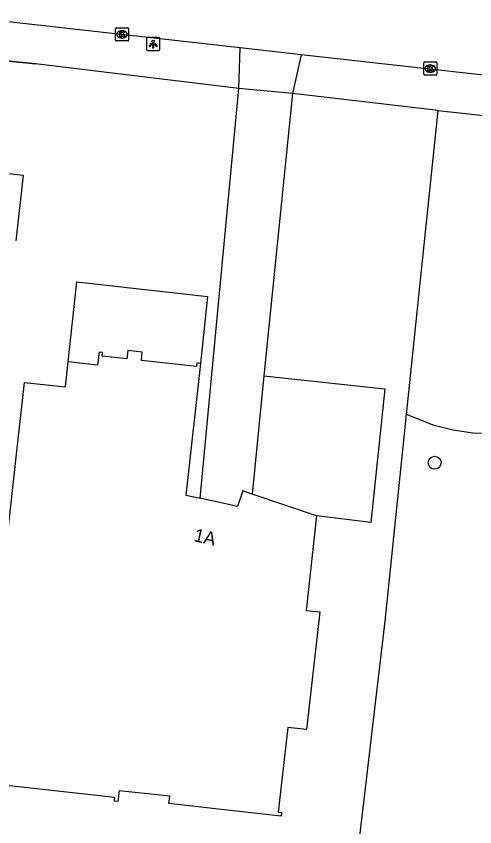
# Model space of a CAD drawing. Extents: x 161928 to 163055, y 386475 to 387428.
# Drawn here: x 162572 to 162606.8, y 386876.6 to 386938.1 of the extents above; entities that cross this region are included whole.
import ezdxf

# ---------------------------------------------------------------- set-up
doc = ezdxf.new("R2010")
doc.units = 0
for name, color, linetype in [('IMGEO_Boom', 7, 'Continuous'), ('IMGEO_Groenvoorziening', 7, 'Continuous'), ('IMGEO_Kolk', 7, 'Continuous'), ('IMGEO_Lichtpunt', 7, 'Continuous'), ('IMGEO_Muur', 7, 'Continuous'), ('IMGEO_Pand', 7, 'Continuous'), ('IMGEO_Pand_nummerreeks', 7, 'Continuous'), ('IMGEO_Parkeervlak_open', 7, 'Continuous'), ('IMGEO_Rijbaan_lokaal_gesloten', 7, 'Continuous'), ('IMGEO_Rijbaan_lokaal_open', 7, 'Continuous'), ('IMGEO_Voetpad_open', 7, 'Continuous')]:
    doc.layers.add(name, color=color, linetype=linetype)

msp = doc.modelspace()

# ---------------------------------------------------------------- linework, layer by layer
at = {"layer": 'IMGEO_Boom'}
msp.add_circle((162603.728, 386904.233), 0.489, dxfattribs=at)
at = {"layer": 'IMGEO_Groenvoorziening'}
for points in [[(162601.598, 386907.897), (162603.991, 386930.94)], [(162592.463, 386828.554), (162599.971, 386892.227), (162601.598, 386907.897)], [(162609.445, 386906.515), (162608.141, 386906.428), (162606.637, 386906.485), (162605.146, 386906.699), (162603.687, 386907.068), (162601.598, 386907.897)]]:
    msp.add_lwpolyline(points, dxfattribs=at)
at = {"layer": 'IMGEO_Kolk'}
for p, q in [((162579.52, 386936.272), (162579.52, 386937.124)), ((162579.595, 386937.198), (162580.447, 386937.198)), ((162580.521, 386937.124), (162580.521, 386936.272)), ((162580.008, 386936.978), (162580.033, 386936.978)), ((162580.447, 386936.198), (162579.595, 386936.198)), ((162580.031, 386936.418), (162580.006, 386936.418)), ((162602.977, 386934.606), (162603.829, 386934.606)), ((162602.902, 386933.68), (162602.902, 386934.532)), ((162603.39, 386934.386), (162603.415, 386934.386)), ((162603.903, 386934.532), (162603.903, 386933.68)), ((162603.829, 386933.606), (162602.977, 386933.606)), ((162603.413, 386933.826), (162603.388, 386933.826))]:
    msp.add_line(p, q, dxfattribs=at)
for points in [[(162579.52, 386936.272), (162579.52, 386937.124)], [(162579.595, 386937.198), (162580.447, 386937.198)], [(162580.521, 386937.124), (162580.521, 386936.272)], [(162579.841, 386936.898), (162579.964, 386936.898), (162579.964, 386936.747), (162580.094, 386936.898), (162580.258, 386936.898), (162580.112, 386936.747), (162580.265, 386936.498), (162580.113, 386936.498), (162580.028, 386936.662), (162579.964, 386936.595), (162579.964, 386936.498), (162579.841, 386936.498), (162579.841, 386936.898)], [(162580.447, 386936.198), (162579.595, 386936.198)], [(162602.977, 386934.606), (162603.829, 386934.606)], [(162602.902, 386933.68), (162602.902, 386934.532)], [(162603.223, 386934.306), (162603.346, 386934.306), (162603.346, 386934.155), (162603.476, 386934.306), (162603.64, 386934.306), (162603.494, 386934.155), (162603.647, 386933.906), (162603.495, 386933.906), (162603.41, 386934.07), (162603.346, 386934.003), (162603.346, 386933.906), (162603.223, 386933.906), (162603.223, 386934.306)], [(162603.903, 386934.532), (162603.903, 386933.68)], [(162603.829, 386933.606), (162602.977, 386933.606)]]:
    msp.add_lwpolyline(points, dxfattribs=at)
for centre, start, end in [((162579.597, 386937.122), 91.55205, 178.44795), ((162579.597, 386937.122), 91.55205, 178.44795), ((162580.445, 386937.122), 1.55205, 88.44795), ((162580.445, 386937.122), 1.55205, 88.44795), ((162579.597, 386936.274), 181.55205, 268.44795), ((162579.597, 386936.274), 181.55205, 268.44795), ((162580.445, 386936.274), 271.55205, 358.44795), ((162580.445, 386936.274), 271.55205, 358.44795), ((162602.979, 386934.53), 91.55205, 178.44795), ((162602.979, 386934.53), 91.55205, 178.44795), ((162603.827, 386934.53), 1.55205, 88.44795), ((162603.827, 386934.53), 1.55205, 88.44795), ((162602.979, 386933.682), 181.55205, 268.44795), ((162602.979, 386933.682), 181.55205, 268.44795), ((162603.827, 386933.682), 271.55205, 358.44795), ((162603.827, 386933.682), 271.55205, 358.44795)]:
    msp.add_arc(centre, 0.0765, start, end, dxfattribs=at)
for centre, major_axis, ratio, start_param, end_param in [((162580.007, 386936.698), (-0.387, 0.002), 0.722429, 4.712389, 7.853982), ((162580.032, 386936.698), (-0.39, 0.002), 0.717154, 1.570796, 4.712389), ((162603.389, 386934.106), (-0.387, 0.002), 0.722429, 4.712389, 7.853982), ((162603.414, 386934.106), (-0.39, 0.002), 0.717154, 1.570796, 4.712389)]:
    msp.add_ellipse(centre, major_axis=major_axis, ratio=ratio, start_param=start_param, end_param=end_param, dxfattribs=at)
at = {"layer": 'IMGEO_Lichtpunt'}
for p, q in [((162582.782, 386936.465), (162581.974, 386936.465)), ((162582.782, 386936.465), (162581.974, 386936.465)), ((162581.88, 386936.37), (162581.88, 386935.563)), ((162581.88, 386936.37), (162581.88, 386935.563)), ((162582.876, 386935.563), (162582.876, 386936.37)), ((162582.876, 386935.563), (162582.876, 386936.37)), ((162581.974, 386935.469), (162582.782, 386935.469)), ((162581.974, 386935.469), (162582.782, 386935.469))]:
    msp.add_line(p, q, dxfattribs=at)
for points in [[(162582.254, 386936.034), (162582.293, 386936.006), (162582.105, 386935.744), (162582.067, 386935.771), (162582.254, 386936.034)], [(162582.356, 386935.986), (162582.403, 386935.986), (162582.403, 386935.664), (162582.356, 386935.664), (162582.356, 386935.986)], [(162582.466, 386936.006), (162582.504, 386936.033), (162582.691, 386935.771), (162582.652, 386935.743), (162582.466, 386936.006)]]:
    msp.add_lwpolyline(points, dxfattribs=at)
msp.add_circle((162582.379, 386936.168), 0.0994, dxfattribs=at)
for centre, start, end in [((162581.974, 386936.37), 90, 180), ((162581.974, 386936.37), 90, 180), ((162582.782, 386936.37), 0, 90), ((162582.782, 386936.37), 0, 90), ((162581.974, 386935.563), 180, 270), ((162581.974, 386935.563), 180, 270), ((162582.782, 386935.563), 270, 0), ((162582.782, 386935.563), 270, 360)]:
    msp.add_arc(centre, 0.0946, start, end, dxfattribs=at)
at = {"layer": 'IMGEO_Muur'}
msp.add_lwpolyline([(162550.809, 386936.799), (162573.468, 386934.463)], dxfattribs=at)
at = {"layer": 'IMGEO_Pand'}
for points in [[(162568.994, 386921.375), (162569.533, 386926.354), (162572.514, 386926.031), (162571.976, 386921.052)], [(162585.969, 386911.767), (162585.701, 386911.797), (162585.669, 386911.527), (162581.489, 386911.992), (162581.558, 386912.608), (162580.459, 386912.73), (162580.389, 386912.103), (162578.518, 386912.311), (162578.545, 386912.581), (162578.276, 386912.61), (162578.168, 386911.639), (162575.932, 386911.886)], [(162570.977, 386895.461), (162572.076, 386905.351), (162572.628, 386910.32), (162575.719, 386909.977), (162575.932, 386911.886)], [(162585.969, 386911.767), (162584.859, 386901.779), (162585.945, 386901.54)], [(162589.901, 386901.864), (162589.175, 386902.11), (162588.771, 386900.917), (162585.945, 386901.54)], [(162594.781, 386900.209), (162589.901, 386901.864)], [(162594.781, 386900.209), (162593.985, 386893.046), (162595.011, 386892.932), (162594.021, 386884.024), (162592.582, 386884.184), (162591.868, 386877.764), (162592.116, 386877.733), (162592.086, 386877.464), (162587.117, 386878.016), (162583.578, 386878.409), (162583.639, 386878.956), (162579.803, 386879.383), (162579.712, 386878.559), (162579.444, 386878.589), (162579.474, 386878.858), (162569.615, 386879.954)]]:
    msp.add_lwpolyline(points, dxfattribs=at)
at = {"layer": 'IMGEO_Parkeervlak_open'}
msp.add_lwpolyline([(162590.765, 386910.826), (162599.944, 386909.848), (162598.901, 386899.704), (162594.781, 386900.209)], dxfattribs=at)
at = {"layer": 'IMGEO_Rijbaan_lokaal_gesloten'}
for points in [[(162588.99, 386935.668), (162546.52, 386940.443), (162539.305, 386941.199)], [(162593.605, 386935.154), (162588.99, 386935.668)], [(162616.273, 386932.631), (162593.605, 386935.154)]]:
    msp.add_lwpolyline(points, dxfattribs=at)
at = {"layer": 'IMGEO_Rijbaan_lokaal_open'}
for points in [[(162585.945, 386901.54), (162588.878, 386932.609)], [(162592.945, 386932.215), (162588.878, 386932.609)], [(162592.945, 386932.215), (162590.765, 386910.826)], [(162590.765, 386910.826), (162589.901, 386901.864)]]:
    msp.add_lwpolyline(points, dxfattribs=at)
at = {"layer": 'IMGEO_Voetpad_open'}
for points in [[(162588.878, 386932.609), (162573.468, 386934.463), (162550.809, 386936.799), (162542.824, 386937.941)], [(162588.878, 386932.609), (162588.99, 386935.668)], [(162593.605, 386935.154), (162592.945, 386932.215)], [(162603.991, 386930.94), (162592.945, 386932.215)], [(162603.991, 386930.94), (162610.666, 386930.199)], [(162575.932, 386911.886), (162576.589, 386917.947), (162586.491, 386916.839), (162585.969, 386911.767)]]:
    msp.add_lwpolyline(points, dxfattribs=at)

# ---------------------------------------------------------------- texts
at = {"layer": 'IMGEO_Pand_nummerreeks'}
msp.add_text('1A', height=1, rotation=347.57358, dxfattribs=at).set_placement((162585.412, 386898.298))

doc.saveas('drawing.dxf')
